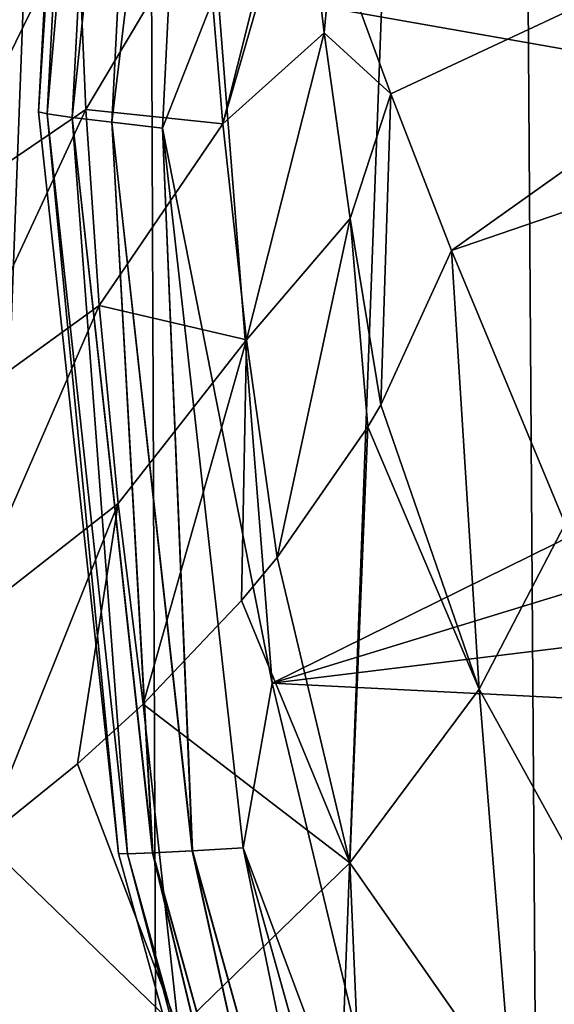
# Model space of a CAD drawing. Header units: metres. Extents: x -80 to 80, y -455 to 95.
# Tile 715 of 1056: x -22.58 to -19.98, y 1.06 to 5.85. Entities that reach past the tile are written whole.
import ezdxf

# ---------------------------------------------------------------- set-up
doc = ezdxf.new("R2010")
doc.units = ezdxf.units.M
doc.layers.add('solid_501010_K', color=7, linetype='CONTINUOUS')
doc.layers.add('solid_501010_k_02', color=7, linetype='CONTINUOUS')

msp = doc.modelspace()

# ---------------------------------------------------------------- linework, layer by layer
at = {"layer": 'solid_501010_K'}
for points in [[(-23.548996, -20.15531), (-23.653402, 19.776775), (-22.001141, 20.948988)], [(-23.548996, -20.15531), (-22.001141, 20.948988), (-21.835522, -21.210194)], [(-22.296638, 9.018265, 652.132996), (-22.296638, 9.018265, 635.867004), (-22.491898, 5.39623, 635.867004)], [(-22.256845, 9.001514, 635.581299), (-22.491898, 5.39623, 635.867004), (-22.296638, 9.018265, 635.867004)], [(-22.491898, 5.39623, 652.132996), (-22.296638, 9.018265, 652.132996), (-22.491898, 5.39623, 635.867004)], [(-22.257082, 9.001614, 652.417847), (-22.296638, 9.018265, 652.132996), (-22.491898, 5.39623, 652.132996)], [(-22.450203, 5.387012, 652.417847), (-22.257082, 9.001614, 652.417847), (-22.491898, 5.39623, 652.132996)], [(-22.256845, 9.001514, 635.581299), (-22.449953, 5.386957, 635.581299), (-22.491898, 5.39623, 635.867004)], [(-22.139647, 8.963325, 652.680054), (-22.257082, 9.001614, 652.417847), (-22.450203, 5.387012, 652.417847)], [(-22.32819, 5.369797, 652.680054), (-22.139647, 8.963325, 652.680054), (-22.450203, 5.387012, 652.417847)], [(-22.139187, 8.963167, 635.319214), (-22.449953, 5.386957, 635.581299), (-22.256845, 9.001514, 635.581299)], [(-22.139187, 8.963167, 635.319214), (-22.327711, 5.369723, 635.319214), (-22.449953, 5.386957, 635.581299)], [(-21.954088, 8.906729, 652.896606), (-22.139647, 8.963325, 652.680054), (-22.32819, 5.369797, 652.680054)], [(-21.953445, 8.906528, 635.102844), (-22.327711, 5.369723, 635.319214), (-22.139187, 8.963167, 635.319214)], [(-22.136024, 5.346152, 652.896606), (-21.954088, 8.906729, 652.896606), (-22.32819, 5.369797, 652.680054)], [(-21.953445, 8.906528, 635.102844), (-22.135357, 5.346066, 635.102844), (-22.327711, 5.369723, 635.319214)], [(-22.136024, 5.346152, 652.896606), (-21.715862, 8.836651, 653.049377), (-21.954088, 8.906729, 652.896606)], [(-21.71509, 8.836424, 634.950317), (-22.135357, 5.346066, 635.102844), (-21.953445, 8.906528, 635.102844)], [(-22.136024, 5.346152, 652.896606), (-21.889732, 5.318147, 653.049377), (-21.715862, 8.836651, 653.049377)], [(-21.71509, 8.836424, 634.950317), (-21.888931, 5.318057, 634.950317), (-22.135357, 5.346066, 635.102844)], [(-21.715862, 8.836651, 653.049377), (-21.889732, 5.318147, 653.049377), (-21.62187, 6, 653.125549)], [(-21.71509, 8.836424, 634.950317), (-21.62187, 6, 634.874451), (-21.888931, 5.318057, 634.950317)], [(-22.303316, 6.351455, 36.171238), (-22.262293, 5.408957, 36.994751), (-21.683111, 6.381402, 37.483383)], [(-22.262293, 5.408957, 36.994751), (-21.59622, 5.338373, 38.295414), (-21.683111, 6.381402, 37.483383)], [(-23.03845, 5.87492, 35.315865), (-23.015301, 4.896487, 36.256336), (-22.303316, 6.351455, 36.171238)], [(-23.015301, 4.896487, 36.256336), (-22.262293, 5.408957, 36.994751), (-22.303316, 6.351455, 36.171238)], [(-21.889732, 5.318147, 653.049377), (-21.355679, 2.617663, 653.125549), (-21.62187, 6, 653.125549)], [(-21.355679, 2.617663, 653.125549), (-14.5, 6, 654), (-21.62187, 6, 653.125549)], [(-23.015301, 4.896487, 36.256336), (-22.963362, 3.900144, 37.159389), (-22.262293, 5.408957, 36.994751)], [(-22.963362, 3.900144, 37.159389), (-22.19676, 4.455604, 37.785736), (-22.262293, 5.408957, 36.994751)], [(-22.491898, 5.39623, 652.132996), (-22.491898, 5.39623, 635.867004), (-22.1026, 1.789887, 635.867004)], [(-22.449953, 5.386957, 635.581299), (-22.1026, 1.789887, 635.867004), (-22.491898, 5.39623, 635.867004)], [(-22.1026, 1.789887, 652.132996), (-22.491898, 5.39623, 652.132996), (-22.1026, 1.789887, 635.867004)], [(-22.450203, 5.387012, 652.417847), (-22.491898, 5.39623, 652.132996), (-22.1026, 1.789887, 652.132996)], [(-22.060129, 1.788334, 652.417847), (-22.450203, 5.387012, 652.417847), (-22.1026, 1.789887, 652.132996)], [(-22.32819, 5.369797, 652.680054), (-22.450203, 5.387012, 652.417847), (-22.060129, 1.788334, 652.417847)], [(-22.449953, 5.386957, 635.581299), (-22.059874, 1.788325, 635.581299), (-22.1026, 1.789887, 635.867004)], [(-22.327711, 5.369723, 635.319214), (-22.059874, 1.788325, 635.581299), (-22.449953, 5.386957, 635.581299)], [(-21.937256, 1.792626, 652.680054), (-22.32819, 5.369797, 652.680054), (-22.060129, 1.788334, 652.417847)], [(-22.136024, 5.346152, 652.896606), (-22.32819, 5.369797, 652.680054), (-21.937256, 1.792626, 652.680054)], [(-22.327711, 5.369723, 635.319214), (-21.936773, 1.792637, 635.319214), (-22.059874, 1.788325, 635.581299)], [(-22.135357, 5.346066, 635.102844), (-21.936773, 1.792637, 635.319214), (-22.327711, 5.369723, 635.319214)], [(-21.744247, 1.802522, 652.896606), (-21.889732, 5.318147, 653.049377), (-22.136024, 5.346152, 652.896606)], [(-21.744247, 1.802522, 652.896606), (-22.136024, 5.346152, 652.896606), (-21.937256, 1.792626, 652.680054)], [(-22.135357, 5.346066, 635.102844), (-21.743576, 1.802552, 635.102844), (-21.936773, 1.792637, 635.319214)], [(-21.888931, 5.318057, 634.950317), (-21.743576, 1.802552, 635.102844), (-22.135357, 5.346066, 635.102844)], [(-21.744247, 1.802522, 652.896606), (-21.497213, 1.817286, 653.049377), (-21.889732, 5.318147, 653.049377)], [(-21.888931, 5.318057, 634.950317), (-21.496412, 1.817335, 634.950317), (-21.743576, 1.802552, 635.102844)], [(-22.963362, 3.900144, 37.159389), (-22.88002, 2.885854, 38.020054), (-22.19676, 4.455604, 37.785736)], [(-22.88002, 2.885854, 38.020054), (-22.104465, 3.491432, 38.540741), (-22.19676, 4.455604, 37.785736)], [(-22.88002, 2.885854, 38.020054), (-22.762215, 1.85391, 38.833561), (-22.104465, 3.491432, 38.540741)], [(-22.104465, 3.491432, 38.540741), (-22.762215, 1.85391, 38.833561), (-22.301941, 2.225837, 39.059971)], [(-22.104465, 3.491432, 38.540741), (-22.301941, 2.225837, 39.059971), (-21.983532, 2.516128, 39.256058)], [(-21.983532, 2.516128, 39.256058), (-22.301941, 2.225837, 39.059971), (-21.811832, 0.934832, 40.215069)], [(-22.301941, 2.225837, 39.059971), (-22.762215, 1.85391, 38.833561), (-21.811832, 0.934832, 40.215069)], [(-22.762215, 1.85391, 38.833561), (-22.817167, 0.195016, 39.776833), (-21.811832, 0.934832, 40.215069)], [(-22.059874, 1.788325, 635.581299), (-21.138865, -1.707037, 635.867004), (-22.1026, 1.789887, 635.867004)], [(-21.936773, 1.792637, 635.319214), (-21.096739, -1.700899, 635.581299), (-22.059874, 1.788325, 635.581299)], [(-21.743576, 1.802552, 635.102844), (-20.976519, -1.675258, 635.319214), (-21.936773, 1.792637, 635.319214)], [(-20.78891, -1.63232, 652.896606), (-21.497213, 1.817286, 653.049377), (-21.744247, 1.802522, 652.896606)], [(-21.496412, 1.817335, 634.950317), (-20.788256, -1.632174, 635.102844), (-21.743576, 1.802552, 635.102844)]]:
    msp.add_3dface(points, dxfattribs=at)
at = {"layer": 'solid_501010_k_02'}
for points in [[(-19.918764, -22.268745), (-20.22225, 22.054205), (-18.325687, 23.079607)], [(-21.835522, -21.210194), (-22.001141, 20.948988), (-20.22225, 22.054205)], [(-21.835522, -21.210194), (-20.22225, 22.054205), (-19.918764, -22.268745)], [(-16.786697, 7.352521, 52), (-21.058813, 6.250673, 39.216656), (-20.779306, 5.484732, 40.242504)], [(-16.786697, 7.352521, 52), (-20.779306, 5.484732, 40.242504), (-20.484312, 4.722481, 41.183338)], [(-16.786697, 7.352521, 52), (-20.484312, 4.722481, 41.183338), (-16.844088, 5.970558, 52)], [(-21.683111, 6.381402, 37.483383), (-21.59622, 5.338373, 38.295414), (-21.23782, 6.764878, 38.478809)], [(-21.59622, 5.338373, 38.295414), (-21.208437, 6.67921, 38.60466), (-21.23782, 6.764878, 38.478809)], [(-21.59622, 5.338373, 38.295414), (-21.103775, 5.782102, 39.242695), (-21.208437, 6.67921, 38.60466)], [(-21.103775, 5.782102, 39.242695), (-21.058813, 6.250673, 39.216656), (-21.208437, 6.67921, 38.60466)], [(-21.103775, 5.782102, 39.242695), (-20.779306, 5.484732, 40.242504), (-21.058813, 6.250673, 39.216656)], [(-21.888931, 5.318057, 634.950317), (-21.62187, 6, 634.874451), (-21.355679, 2.617663, 634.874451)], [(-21.62187, 6, 634.874451), (-14.5, 6, 634), (-14.444818, 4.73618, 634)], [(-21.355679, 2.617663, 634.874451), (-21.62187, 6, 634.874451), (-14.444818, 4.73618, 634)], [(-21.355679, 2.617663, 653.125549), (-14.444818, 4.73618, 654), (-14.5, 6, 654)], [(-19.931479, 3.39236, 42.633884), (-16.844088, 5.970558, 52), (-20.484312, 4.722481, 41.183338)], [(-21.59622, 5.338373, 38.295414), (-21.480207, 4.287462, 39.068573), (-21.103775, 5.782102, 39.242695)], [(-21.480207, 4.287462, 39.068573), (-20.977055, 4.878091, 39.859638), (-21.103775, 5.782102, 39.242695)], [(-21.103775, 5.782102, 39.242695), (-20.977055, 4.878091, 39.859638), (-20.779306, 5.484732, 40.242504)], [(-20.977055, 4.878091, 39.859638), (-20.827951, 3.971377, 40.448174), (-20.779306, 5.484732, 40.242504)], [(-20.827951, 3.971377, 40.448174), (-20.484312, 4.722481, 41.183338), (-20.779306, 5.484732, 40.242504)], [(-22.262293, 5.408957, 36.994751), (-22.19676, 4.455604, 37.785736), (-21.59622, 5.338373, 38.295414)], [(-22.19676, 4.455604, 37.785736), (-21.480207, 4.287462, 39.068573), (-21.59622, 5.338373, 38.295414)], [(-21.889732, 5.318147, 653.049377), (-21.497213, 1.817286, 653.049377), (-21.355679, 2.617663, 653.125549)], [(-21.888931, 5.318057, 634.950317), (-21.355679, 2.617663, 634.874451), (-21.496412, 1.817335, 634.950317)], [(-21.480207, 4.287462, 39.068573), (-21.332315, 3.228541, 39.799126), (-20.977055, 4.878091, 39.859638)], [(-20.977055, 4.878091, 39.859638), (-21.332315, 3.228541, 39.799126), (-20.890591, 3.863973, 40.349457)], [(-20.977055, 4.878091, 39.859638), (-20.890591, 3.863973, 40.349457), (-20.827951, 3.971377, 40.448174)], [(-21.355679, 2.617663, 634.874451), (-14.444818, 4.73618, 634), (-14.279743, 3.482287, 634)], [(-21.355679, 2.617663, 653.125549), (-14.279743, 3.482287, 654), (-14.444818, 4.73618, 654)], [(-20.827951, 3.971377, 40.448174), (-20.349428, 2.588063, 41.649055), (-20.484312, 4.722481, 41.183338)], [(-20.349428, 2.588063, 41.649055), (-19.931479, 3.39236, 42.633884), (-20.484312, 4.722481, 41.183338)], [(-22.19676, 4.455604, 37.785736), (-22.104465, 3.491432, 38.540741), (-21.480207, 4.287462, 39.068573)], [(-22.104465, 3.491432, 38.540741), (-21.983532, 2.516128, 39.256058), (-21.480207, 4.287462, 39.068573)], [(-21.480207, 4.287462, 39.068573), (-21.983532, 2.516128, 39.256058), (-21.504459, 3.020654, 39.632168)], [(-21.480207, 4.287462, 39.068573), (-21.504459, 3.020654, 39.632168), (-21.332315, 3.228541, 39.799126)], [(-20.827951, 3.971377, 40.448174), (-20.890591, 3.863973, 40.349457), (-20.349428, 2.588063, 41.649055)], [(-20.890591, 3.863973, 40.349457), (-21.332315, 3.228541, 39.799126), (-20.978336, 1.743597, 40.84811)], [(-20.890591, 3.863973, 40.349457), (-20.978336, 1.743597, 40.84811), (-20.349428, 2.588063, 41.649055)], [(-21.355679, 2.617663, 634.874451), (-14.279743, 3.482287, 634), (-14.005885, 2.246978, 634)], [(-21.355679, 2.617663, 653.125549), (-20.563633, -0.681484, 653.125549), (-14.279743, 3.482287, 654)], [(-20.563633, -0.681484, 653.125549), (-14.005885, 2.246978, 654), (-14.279743, 3.482287, 654)], [(-20.349428, 2.588063, 41.649055), (-19.661106, 1.340421, 42.926006), (-19.931479, 3.39236, 42.633884)], [(-21.332315, 3.228541, 39.799126), (-21.504459, 3.020654, 39.632168), (-20.978336, 1.743597, 40.84811)], [(-21.504459, 3.020654, 39.632168), (-21.983532, 2.516128, 39.256058), (-20.978336, 1.743597, 40.84811)], [(-21.497213, 1.817286, 653.049377), (-20.563633, -0.681484, 653.125549), (-21.355679, 2.617663, 653.125549)], [(-21.496412, 1.817335, 634.950317), (-21.355679, 2.617663, 634.874451), (-20.563633, -0.681484, 634.874451)], [(-20.563633, -0.681484, 634.874451), (-21.355679, 2.617663, 634.874451), (-14.005885, 2.246978, 634)], [(-20.349428, 2.588063, 41.649055), (-20.978336, 1.743597, 40.84811), (-20.191137, 0.615614, 42.116028)], [(-20.349428, 2.588063, 41.649055), (-20.191137, 0.615614, 42.116028), (-19.661106, 1.340421, 42.926006)], [(-21.983532, 2.516128, 39.256058), (-21.811832, 0.934832, 40.215069), (-20.978336, 1.743597, 40.84811)], [(-20.563633, -0.681484, 634.874451), (-14.005885, 2.246978, 634), (-13.625593, 1.040853, 634)], [(-20.563633, -0.681484, 653.125549), (-13.625593, 1.040853, 654), (-14.005885, 2.246978, 654)], [(-22.1026, 1.789887, 652.132996), (-22.1026, 1.789887, 635.867004), (-21.138865, -1.707037, 635.867004)], [(-21.138865, -1.707037, 652.132996), (-22.1026, 1.789887, 652.132996), (-21.138865, -1.707037, 635.867004)], [(-22.060129, 1.788334, 652.417847), (-22.1026, 1.789887, 652.132996), (-21.138865, -1.707037, 652.132996)], [(-21.937256, 1.792626, 652.680054), (-22.060129, 1.788334, 652.417847), (-21.096991, -1.700936, 652.417847)], [(-21.096991, -1.700936, 652.417847), (-22.060129, 1.788334, 652.417847), (-21.138865, -1.707037, 652.132996)], [(-22.059874, 1.788325, 635.581299), (-21.096739, -1.700899, 635.581299), (-21.138865, -1.707037, 635.867004)], [(-21.744247, 1.802522, 652.896606), (-21.937256, 1.792626, 652.680054), (-20.976992, -1.675353, 652.680054)], [(-20.976992, -1.675353, 652.680054), (-21.937256, 1.792626, 652.680054), (-21.096991, -1.700936, 652.417847)], [(-21.936773, 1.792637, 635.319214), (-20.976519, -1.675258, 635.319214), (-21.096739, -1.700899, 635.581299)], [(-20.78891, -1.63232, 652.896606), (-21.744247, 1.802522, 652.896606), (-20.976992, -1.675353, 652.680054)], [(-21.743576, 1.802552, 635.102844), (-20.788256, -1.632174, 635.102844), (-20.976519, -1.675258, 635.319214)], [(-21.497213, 1.817286, 653.049377), (-20.548464, -1.575349, 653.049377), (-20.563633, -0.681484, 653.125549)], [(-20.78891, -1.63232, 652.896606), (-20.548464, -1.575349, 653.049377), (-21.497213, 1.817286, 653.049377)], [(-21.496412, 1.817335, 634.950317), (-20.563633, -0.681484, 634.874451), (-20.547684, -1.575163, 634.950317)], [(-21.496412, 1.817335, 634.950317), (-20.547684, -1.575163, 634.950317), (-20.788256, -1.632174, 635.102844)], [(-20.978336, 1.743597, 40.84811), (-21.811832, 0.934832, 40.215069), (-20.898481, -0.103456, 41.448601)], [(-20.978336, 1.743597, 40.84811), (-20.898481, -0.103456, 41.448601), (-20.191137, 0.615614, 42.116028)], [(-19.661106, 1.340421, 42.926006), (-20.191137, 0.615614, 42.116028), (-19.505241, -0.760172, 43.005844)]]:
    msp.add_3dface(points, dxfattribs=at)

doc.saveas('drawing.dxf')
